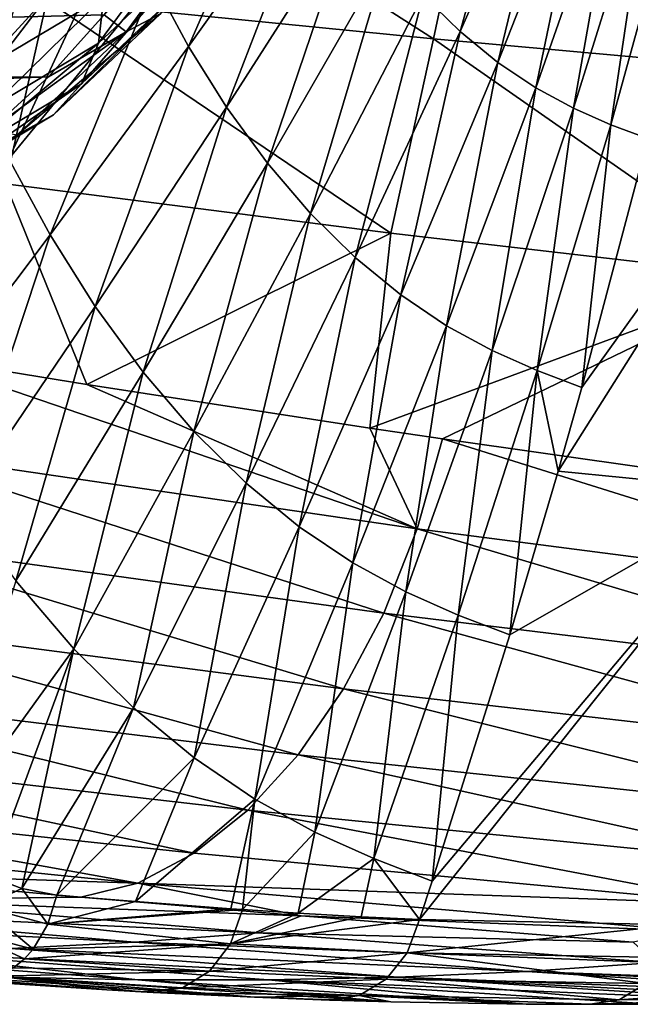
# Model space of a CAD drawing. Header units: metres. Extents: x -62 to 300, y -109 to 109.
# Tile 581 of 656: x 53 to 59, y 57 to 66. Entities that reach past the tile are written whole.
import ezdxf

# ---------------------------------------------------------------- set-up
doc = ezdxf.new("R2010")
doc.units = ezdxf.units.M
doc.layers.add('solid_500635', color=7, linetype='CONTINUOUS')

msp = doc.modelspace()

# ---------------------------------------------------------------- linework, layer by layer
at = {"layer": 'solid_500635'}
for points in [[(57.889416, 68.427773, 46.690575), (56.87912, 66.378937, 47.5737), (57.2248, 66.039207, 47.079533)], [(58.161057, 68.160988, 46.303352), (57.889416, 68.427773, 46.690575), (57.2248, 66.039207, 47.079533)], [(55.671925, 68.165207, 49.296097), (54.355381, 66.505005, 50.509548), (54.681705, 65.90023, 50.049812)], [(55.939037, 67.6679, 48.915791), (55.671925, 68.165207, 49.296097), (54.681705, 65.90023, 50.049812)], [(58.161057, 68.160988, 46.303352), (57.2248, 66.039207, 47.079533), (57.577911, 65.750877, 46.574066)], [(58.438702, 67.934517, 45.907738), (58.161057, 68.160988, 46.303352), (57.577911, 65.750877, 46.574066)], [(53.720276, 68.053696, 17.530651), (56.975506, 65.969566, 20.279953), (53.354122, 66.328812, 18.037834)], [(53.720276, 68.053696, 17.530651), (57.361454, 67.796349, 19.747538), (56.975506, 65.969566, 20.279953)], [(58.438702, 67.934517, 45.907738), (57.577911, 65.750877, 46.574066), (57.933346, 65.513222, 46.064053)], [(58.718304, 67.747841, 45.509071), (58.438702, 67.934517, 45.907738), (57.933346, 65.513222, 46.064053)], [(53.793171, 67.781731, 51.289654), (52.327579, 66.354668, 52.595661), (52.647118, 65.591927, 52.16856)], [(54.059921, 67.135246, 50.922024), (53.793171, 67.781731, 51.289654), (52.647118, 65.591927, 52.16856)], [(57.361454, 67.796349, 19.747538), (60.59919, 65.643272, 22.552141), (56.975506, 65.969566, 20.279953)], [(57.361454, 67.796349, 19.747538), (61.002766, 67.562981, 21.997408), (60.59919, 65.643272, 22.552141)], [(58.718304, 67.747841, 45.509071), (57.933346, 65.513222, 46.064053), (58.287067, 65.321442, 45.554501)], [(58.996677, 67.597206, 45.111267), (58.718304, 67.747841, 45.509071), (58.287067, 65.321442, 45.554501)], [(55.939037, 67.6679, 48.915791), (54.681705, 65.90023, 50.049812), (55.037846, 65.330925, 49.544788)], [(56.231476, 67.199318, 48.498634), (55.939037, 67.6679, 48.915791), (55.037846, 65.330925, 49.544788)], [(58.996677, 67.597206, 45.111267), (58.287067, 65.321442, 45.554501), (58.636387, 65.166283, 45.048294)], [(59.271713, 67.475365, 44.716545), (58.996677, 67.597206, 45.111267), (58.636387, 65.166283, 45.048294)], [(59.271713, 67.475365, 44.716545), (58.636387, 65.166283, 45.048294), (58.982349, 65.036797, 44.54406)], [(54.09734, 66.035896, 29.693008), (54.422291, 66.206757, 30.056808), (55.323586, 67.429787, 28.769629)], [(55.013889, 67.27964, 28.384041), (54.09734, 66.035896, 29.693008), (55.323586, 67.429787, 28.769629)], [(55.013889, 67.27964, 28.384041), (53.891087, 66.194885, 29.097063), (54.09734, 66.035896, 29.693008)], [(53.837505, 65.928902, 32.143898), (53.887203, 66.367142, 32.413364), (54.790859, 67.219742, 31.122814)], [(54.781029, 66.819122, 30.796408), (53.837505, 65.928902, 32.143898), (54.790859, 67.219742, 31.122814)], [(56.231476, 67.199318, 48.498634), (55.037846, 65.330925, 49.544788), (55.420231, 64.806496, 48.999851)], [(56.546261, 66.767311, 48.049194), (56.231476, 67.199318, 48.498634), (55.420231, 64.806496, 48.999851)], [(54.059921, 67.135246, 50.922024), (52.647118, 65.591927, 52.16856), (52.99929, 64.848961, 51.688118)], [(54.355381, 66.505005, 50.509548), (54.059921, 67.135246, 50.922024), (52.99929, 64.848961, 51.688118)], [(54.380802, 66.850029, 28.397678), (23.883883, 66.738083, 5.977959), (22.912306, 65.41967, 7.365514)], [(53.891087, 66.194885, 29.097063), (54.380802, 66.850029, 28.397678), (22.912306, 65.41967, 7.365514)], [(53.677483, 65.551125, 31.829556), (53.837505, 65.928902, 32.143898), (54.781029, 66.819122, 30.796408)], [(54.655376, 66.47377, 30.432983), (53.677483, 65.551125, 31.829556), (54.781029, 66.819122, 30.796408)], [(49.714558, 66.721085, 15.810477), (53.354122, 66.328812, 18.037834), (52.967113, 64.613266, 18.55901)], [(56.546261, 66.767311, 48.049194), (55.420231, 64.806496, 48.999851), (55.823757, 64.335411, 48.422398)], [(56.87912, 66.378937, 47.5737), (56.546261, 66.767311, 48.049194), (55.823757, 64.335411, 48.422398)], [(52.915382, 65.785477, 33.80127), (53.080044, 66.367455, 33.681389), (53.598137, 66.679115, 32.941475)], [(53.887203, 66.367142, 32.413364), (52.915382, 65.785477, 33.80127), (53.598137, 66.679115, 32.941475)], [(54.355381, 66.505005, 50.509548), (52.99929, 64.848961, 51.688118), (53.386395, 64.136673, 51.15123)], [(54.681705, 65.90023, 50.049812), (54.355381, 66.505005, 50.509548), (53.386395, 64.136673, 51.15123)], [(53.417828, 65.259033, 31.491333), (53.677483, 65.551125, 31.829556), (54.655376, 66.47377, 30.432983)], [(54.422291, 66.206757, 30.056808), (53.417828, 65.259033, 31.491333), (54.655376, 66.47377, 30.432983)], [(52.822807, 65.321579, 33.593037), (52.915382, 65.785477, 33.80127), (53.887203, 66.367142, 32.413364)], [(53.837505, 65.928902, 32.143898), (52.822807, 65.321579, 33.593037), (53.887203, 66.367142, 32.413364)], [(56.87912, 66.378937, 47.5737), (55.823757, 64.335411, 48.422398), (56.242157, 63.923599, 47.821259)], [(57.2248, 66.039207, 47.079533), (56.87912, 66.378937, 47.5737), (56.242157, 63.923599, 47.821259)], [(53.354122, 66.328812, 18.037834), (56.574554, 64.152519, 20.832447), (52.967113, 64.613266, 18.55901)], [(53.354122, 66.328812, 18.037834), (56.975506, 65.969566, 20.279953), (56.574554, 64.152519, 20.832447)], [(53.370483, 65.616646, 29.840563), (53.891087, 66.194885, 29.097063), (22.912306, 65.41967, 7.365514)], [(53.075874, 65.072136, 31.151815), (53.417828, 65.259033, 31.491333), (54.422291, 66.206757, 30.056808)], [(54.09734, 66.035896, 29.693008), (53.075874, 65.072136, 31.151815), (54.422291, 66.206757, 30.056808)], [(54.09734, 66.035896, 29.693008), (53.891087, 66.194885, 29.097063), (53.370483, 65.616646, 29.840563)], [(54.09734, 66.035896, 29.693008), (53.370483, 65.616646, 29.840563), (52.822952, 65.11972, 30.622515)], [(54.09734, 66.035896, 29.693008), (52.822952, 65.11972, 30.622515), (53.075874, 65.072136, 31.151815)], [(57.2248, 66.039207, 47.079533), (56.242157, 63.923599, 47.821259), (56.669025, 63.574303, 47.205322)], [(57.577911, 65.750877, 46.574066), (57.2248, 66.039207, 47.079533), (56.669025, 63.574303, 47.205322)], [(52.625824, 64.921677, 33.331482), (52.822807, 65.321579, 33.593037), (53.837505, 65.928902, 32.143898)], [(53.677483, 65.551125, 31.829556), (52.625824, 64.921677, 33.331482), (53.837505, 65.928902, 32.143898)], [(54.681705, 65.90023, 50.049812), (53.386395, 64.136673, 51.15123), (53.807072, 63.466778, 50.559963)], [(55.037846, 65.330925, 49.544788), (54.681705, 65.90023, 50.049812), (53.807072, 63.466778, 50.559963)], [(56.975506, 65.969566, 20.279953), (60.184029, 63.73362, 23.13097), (56.574554, 64.152519, 20.832447)], [(56.975506, 65.969566, 20.279953), (60.59919, 65.643272, 22.552141), (60.184029, 63.73362, 23.13097)], [(60.629921, 65.862465, 42.453541), (58.363598, 62.708443, 44.722298), (58.142475, 61.925884, 44.772953)], [(60.629921, 65.862465, 42.453541), (58.142475, 61.925884, 44.772953), (60.043247, 61.73835, 42.04274)], [(60.629921, 65.862465, 42.453541), (58.982349, 65.036797, 44.54406), (58.363598, 62.708443, 44.722298)], [(57.577911, 65.750877, 46.574066), (56.669025, 63.574303, 47.205322), (57.098297, 63.286526, 46.582771)], [(57.933346, 65.513222, 46.064053), (57.577911, 65.750877, 46.574066), (57.098297, 63.286526, 46.582771)], [(53.370483, 65.616646, 29.840563), (22.912306, 65.41967, 7.365514), (21.829514, 64.398048, 8.911902)], [(52.822952, 65.11972, 30.622515), (53.370483, 65.616646, 29.840563), (21.829514, 64.398048, 8.911902)], [(52.337589, 64.612488, 33.034073), (52.625824, 64.921677, 33.331482), (53.677483, 65.551125, 31.829556)], [(53.417828, 65.259033, 31.491333), (52.337589, 64.612488, 33.034073), (53.677483, 65.551125, 31.829556)], [(57.933346, 65.513222, 46.064053), (57.098297, 63.286526, 46.582771), (57.5252, 63.054371, 45.959763)], [(58.287067, 65.321442, 45.554501), (57.933346, 65.513222, 46.064053), (57.5252, 63.054371, 45.959763)], [(55.037846, 65.330925, 49.544788), (53.807072, 63.466778, 50.559963), (54.257095, 62.850288, 49.920429)], [(55.420231, 64.806496, 48.999851), (55.037846, 65.330925, 49.544788), (54.257095, 62.850288, 49.920429)], [(51.977352, 64.414642, 32.720669), (52.337589, 64.612488, 33.034073), (53.417828, 65.259033, 31.491333)], [(53.075874, 65.072136, 31.151815), (51.977352, 64.414642, 32.720669), (53.417828, 65.259033, 31.491333)], [(58.287067, 65.321442, 45.554501), (57.5252, 63.054371, 45.959763), (57.946571, 62.866611, 45.339977)], [(58.636387, 65.166283, 45.048294), (58.287067, 65.321442, 45.554501), (57.946571, 62.866611, 45.339977)], [(58.636387, 65.166283, 45.048294), (57.946571, 62.866611, 45.339977), (58.363598, 62.708443, 44.722298)], [(58.982349, 65.036797, 44.54406), (58.636387, 65.166283, 45.048294), (58.363598, 62.708443, 44.722298)], [(53.386395, 64.136673, 51.15123), (52.99929, 64.848961, 51.688118), (52.058907, 62.378963, 52.225452)], [(55.420231, 64.806496, 48.999851), (54.257095, 62.850288, 49.920429), (54.730507, 62.297066, 49.241161)], [(55.823757, 64.335411, 48.422398), (55.420231, 64.806496, 48.999851), (54.730507, 62.297066, 49.241161)], [(52.967113, 64.613266, 18.55901), (53.727192, 62.737003, 19.839287), (52.081448, 63.004818, 18.794727)], [(52.967113, 64.613266, 18.55901), (56.574554, 64.152519, 20.832447), (53.727192, 62.737003, 19.839287)], [(55.823757, 64.335411, 48.422398), (54.730507, 62.297066, 49.241161), (55.220074, 61.81395, 48.532463)], [(56.242157, 63.923599, 47.821259), (55.823757, 64.335411, 48.422398), (55.220074, 61.81395, 48.532463)], [(53.386395, 64.136673, 51.15123), (52.058907, 62.378963, 52.225452), (52.545879, 61.608044, 51.549446)], [(53.807072, 63.466778, 50.559963), (53.386395, 64.136673, 51.15123), (52.545879, 61.608044, 51.549446)], [(56.574554, 64.152519, 20.832447), (56.380131, 62.327686, 21.53207), (53.727192, 62.737003, 19.839287)], [(56.574554, 64.152519, 20.832447), (60.184029, 63.73362, 23.13097), (56.380131, 62.327686, 21.53207)], [(56.242157, 63.923599, 47.821259), (55.220074, 61.81395, 48.532463), (55.718445, 61.404617, 47.804764)], [(56.669025, 63.574303, 47.205322), (56.242157, 63.923599, 47.821259), (55.718445, 61.404617, 47.804764)], [(60.184029, 63.73362, 23.13097), (57.05843, 62.22747, 21.966658), (56.380131, 62.327686, 21.53207)], [(60.184029, 63.73362, 23.13097), (59.032803, 61.946068, 23.235765), (57.05843, 62.22747, 21.966658)], [(56.669025, 63.574303, 47.205322), (55.718445, 61.404617, 47.804764), (56.218719, 61.067799, 47.067787)], [(57.098297, 63.286526, 46.582771), (56.669025, 63.574303, 47.205322), (56.218719, 61.067799, 47.067787)], [(53.807072, 63.466778, 50.559963), (52.545879, 61.608044, 51.549446), (53.064255, 60.899204, 50.81567)], [(54.257095, 62.850288, 49.920429), (53.807072, 63.466778, 50.559963), (53.064255, 60.899204, 50.81567)], [(57.098297, 63.286526, 46.582771), (56.218719, 61.067799, 47.067787), (56.715557, 60.796444, 46.328983)], [(57.5252, 63.054371, 45.959763), (57.098297, 63.286526, 46.582771), (56.715557, 60.796444, 46.328983)], [(57.5252, 63.054371, 45.959763), (56.715557, 60.796444, 46.328983), (57.205536, 60.577305, 45.593014)], [(57.946571, 62.866611, 45.339977), (57.5252, 63.054371, 45.959763), (57.205536, 60.577305, 45.593014)], [(56.823174, 61.384678, 22.305079), (51.818657, 62.120052, 19.172493), (52.081448, 63.004818, 18.794727)], [(56.823174, 61.384678, 22.305079), (52.081448, 63.004818, 18.794727), (53.727192, 62.737003, 19.839287)], [(54.257095, 62.850288, 49.920429), (53.064255, 60.899204, 50.81567), (53.60709, 60.263817, 50.033882)], [(54.730507, 62.297066, 49.241161), (54.257095, 62.850288, 49.920429), (53.60709, 60.263817, 50.033882)], [(57.946571, 62.866611, 45.339977), (57.205536, 60.577305, 45.593014), (57.69083, 60.39497, 44.858749)], [(58.142475, 61.925884, 44.772953), (57.946571, 62.866611, 45.339977), (57.69083, 60.39497, 44.858749)], [(58.142475, 61.925884, 44.772953), (58.363598, 62.708443, 44.722298), (57.946571, 62.866611, 45.339977)], [(56.823174, 61.384678, 22.305079), (53.727192, 62.737003, 19.839287), (56.380131, 62.327686, 21.53207)], [(54.730507, 62.297066, 49.241161), (53.60709, 60.263817, 50.033882), (54.166138, 59.709743, 49.216011)], [(55.220074, 61.81395, 48.532463), (54.730507, 62.297066, 49.241161), (54.166138, 59.709743, 49.216011)], [(56.823174, 61.384678, 22.305079), (56.380131, 62.327686, 21.53207), (57.05843, 62.22747, 21.966658)], [(56.823174, 61.384678, 22.305079), (57.05843, 62.22747, 21.966658), (61.81472, 60.739349, 25.482109)], [(61.81472, 60.739349, 25.482109), (57.05843, 62.22747, 21.966658), (59.032803, 61.946068, 23.235765)], [(56.508835, 60.597816, 22.755365), (51.476555, 61.293079, 19.662228), (51.818657, 62.120052, 19.172493)], [(56.823174, 61.384678, 22.305079), (56.508835, 60.597816, 22.755365), (51.818657, 62.120052, 19.172493)], [(60.043247, 61.73835, 42.04274), (58.142475, 61.925884, 44.772953), (57.69083, 60.39497, 44.858749)], [(55.220074, 61.81395, 48.532463), (54.166138, 59.709743, 49.216011), (54.733128, 59.241177, 48.374245)], [(55.718445, 61.404617, 47.804764), (55.220074, 61.81395, 48.532463), (54.733128, 59.241177, 48.374245)], [(60.043247, 61.73835, 42.04274), (56.962811, 58.087452, 44.955177), (56.844055, 57.729351, 44.966179)], [(60.043247, 61.73835, 42.04274), (56.844055, 57.729351, 44.966179), (59.270901, 57.681049, 41.500782)], [(60.043247, 61.73835, 42.04274), (57.69083, 60.39497, 44.858749), (56.962811, 58.087452, 44.955177)], [(55.718445, 61.404617, 47.804764), (54.733128, 59.241177, 48.374245), (55.300457, 58.856575, 47.520077)], [(56.218719, 61.067799, 47.067787), (55.718445, 61.404617, 47.804764), (55.300457, 58.856575, 47.520077)], [(56.823174, 61.384678, 22.305079), (61.524502, 59.988224, 25.898163), (56.508835, 60.597816, 22.755365)], [(56.823174, 61.384678, 22.305079), (61.81472, 60.739349, 25.482109), (61.524502, 59.988224, 25.898163)], [(56.133202, 59.888779, 23.292618), (51.072983, 60.545689, 20.23926), (51.476555, 61.293079, 19.662228)], [(56.508835, 60.597816, 22.755365), (56.133202, 59.888779, 23.292618), (51.476555, 61.293079, 19.662228)], [(56.218719, 61.067799, 47.067787), (55.300457, 58.856575, 47.520077), (55.862461, 58.547737, 46.662506)], [(56.715557, 60.796444, 46.328983), (56.218719, 61.067799, 47.067787), (55.862461, 58.547737, 46.662506)], [(53.60709, 60.263817, 50.033882), (53.064255, 60.899204, 50.81567), (52.311924, 58.473213, 51.050259)], [(56.715557, 60.796444, 46.328983), (55.862461, 58.547737, 46.662506), (56.415806, 58.299255, 45.807434)], [(57.205536, 60.577305, 45.593014), (56.715557, 60.796444, 46.328983), (56.415806, 58.299255, 45.807434)], [(55.70657, 59.270603, 23.902176), (50.618073, 59.890709, 20.889164), (51.072983, 60.545689, 20.23926)], [(56.133202, 59.888779, 23.292618), (55.70657, 59.270603, 23.902176), (51.072983, 60.545689, 20.23926)], [(56.508835, 60.597816, 22.755365), (61.174305, 59.314518, 26.39921), (56.133202, 59.888779, 23.292618)], [(57.205536, 60.577305, 45.593014), (56.415806, 58.299255, 45.807434), (56.962811, 58.087452, 44.955177)], [(56.508835, 60.597816, 22.755365), (61.524502, 59.988224, 25.898163), (61.174305, 59.314518, 26.39921)], [(57.69083, 60.39497, 44.858749), (57.205536, 60.577305, 45.593014), (56.962811, 58.087452, 44.955177)], [(53.60709, 60.263817, 50.033882), (52.311924, 58.473213, 51.050259), (52.820763, 58.133205, 50.361519)], [(53.60709, 60.263817, 50.033882), (52.820763, 58.133205, 50.361519), (53.119217, 58.020653, 49.971893)], [(54.166138, 59.709743, 49.216011), (53.60709, 60.263817, 50.033882), (53.119217, 58.020653, 49.971893)], [(55.237385, 58.754063, 24.571974), (50.120094, 59.33868, 21.600124), (50.618073, 59.890709, 20.889164)], [(55.70657, 59.270603, 23.902176), (55.237385, 58.754063, 24.571974), (50.618073, 59.890709, 20.889164)], [(56.133202, 59.888779, 23.292618), (60.773891, 58.730583, 26.971365), (55.70657, 59.270603, 23.902176)], [(56.133202, 59.888779, 23.292618), (61.174305, 59.314518, 26.39921), (60.773891, 58.730583, 26.971365)], [(54.166138, 59.709743, 49.216011), (53.119217, 58.020653, 49.971893), (53.446377, 57.956867, 49.555447)], [(54.733128, 59.241177, 48.374245), (54.166138, 59.709743, 49.216011), (53.446377, 57.956867, 49.555447)], [(54.734089, 58.34977, 25.289968), (49.587307, 58.899998, 22.360352), (50.120094, 59.33868, 21.600124)], [(55.237385, 58.754063, 24.571974), (54.734089, 58.34977, 25.289968), (50.120094, 59.33868, 21.600124)], [(55.70657, 59.270603, 23.902176), (60.331474, 58.246914, 27.6029), (55.237385, 58.754063, 24.571974)], [(55.70657, 59.270603, 23.902176), (60.773891, 58.730583, 26.971365), (60.331474, 58.246914, 27.6029)], [(54.733128, 59.241177, 48.374245), (53.446377, 57.956867, 49.555447), (54.183254, 57.897301, 48.619431)], [(55.300457, 58.856575, 47.520077), (54.733128, 59.241177, 48.374245), (54.183254, 57.897301, 48.619431)], [(54.206875, 58.070644, 26.041542), (49.029762, 58.587395, 23.155453), (49.587307, 58.899998, 22.360352)], [(54.734089, 58.34977, 25.289968), (54.206875, 58.070644, 26.041542), (49.587307, 58.899998, 22.360352)], [(55.300457, 58.856575, 47.520077), (54.183254, 57.897301, 48.619431), (55.078598, 57.830025, 47.436157)], [(55.300457, 58.856575, 47.520077), (55.078598, 57.830025, 47.436157), (55.187004, 57.822216, 47.28928)], [(55.862461, 58.547737, 46.662506), (55.300457, 58.856575, 47.520077), (55.187004, 57.822216, 47.28928)], [(55.237385, 58.754063, 24.571974), (59.85524, 57.873787, 28.282116), (54.734089, 58.34977, 25.289968)], [(55.237385, 58.754063, 24.571974), (60.331474, 58.246914, 27.6029), (59.85524, 57.873787, 28.282116)], [(54.206875, 58.070644, 26.041542), (51.071548, 58.173645, 25.370567), (49.029762, 58.587395, 23.155453)], [(55.862461, 58.547737, 46.662506), (55.187004, 57.822216, 47.28928), (55.709225, 57.788059, 46.571899)], [(56.415806, 58.299255, 45.807434), (55.862461, 58.547737, 46.662506), (55.709225, 57.788059, 46.571899)], [(54.734089, 58.34977, 25.289968), (59.85524, 57.873787, 28.282116), (54.206875, 58.070644, 26.041542)], [(56.415806, 58.299255, 45.807434), (55.709225, 57.788059, 46.571899), (56.296673, 57.754562, 45.746284)], [(56.415806, 58.299255, 45.807434), (56.296673, 57.754562, 45.746284), (56.844055, 57.729351, 44.966179)], [(56.962811, 58.087452, 44.955177), (56.415806, 58.299255, 45.807434), (56.844055, 57.729351, 44.966179)], [(54.206875, 58.070644, 26.041542), (53.67189, 57.939194, 26.801088), (51.071548, 58.173645, 25.370567)], [(51.641571, 57.913666, 27.876785), (51.071548, 58.173645, 25.370567), (53.67189, 57.939194, 26.801088)], [(52.752144, 57.84758, 50.293934), (53.119217, 58.020653, 49.971893), (52.820763, 58.133205, 50.361519)], [(55.734634, 57.763546, 27.953083), (53.67189, 57.939194, 26.801088), (54.206875, 58.070644, 26.041542)], [(54.206875, 58.070644, 26.041542), (59.85524, 57.873787, 28.282116), (59.354843, 57.62344, 28.99518)], [(55.734634, 57.763546, 27.953083), (54.206875, 58.070644, 26.041542), (59.354843, 57.62344, 28.99518)], [(52.752144, 57.84758, 50.293934), (53.364063, 57.685246, 49.503578), (53.119217, 58.020653, 49.971893)], [(53.364063, 57.685246, 49.503578), (53.446377, 57.956867, 49.555447), (53.119217, 58.020653, 49.971893)], [(53.364063, 57.685246, 49.503578), (54.183254, 57.897301, 48.619431), (53.446377, 57.956867, 49.555447)], [(50.539898, 57.826118, 29.472059), (51.641571, 57.913666, 27.876785), (55.338306, 57.60593, 30.050478)], [(51.641571, 57.913666, 27.876785), (53.67189, 57.939194, 26.801088), (55.734634, 57.763546, 27.953083)], [(55.338306, 57.60593, 30.050478), (51.641571, 57.913666, 27.876785), (55.734634, 57.763546, 27.953083)], [(53.364063, 57.685246, 49.503578), (55.078598, 57.830025, 47.436157), (54.183254, 57.897301, 48.619431)], [(49.435368, 57.765553, 31.067225), (50.539898, 57.826118, 29.472059), (54.178188, 57.518734, 31.723526)], [(54.178188, 57.518734, 31.723526), (50.539898, 57.826118, 29.472059), (55.338306, 57.60593, 30.050478)], [(52.752144, 57.84758, 50.293934), (52.580097, 57.621029, 50.239296), (53.224751, 57.451672, 49.403858)], [(52.752144, 57.84758, 50.293934), (53.224751, 57.451672, 49.403858), (53.364063, 57.685246, 49.503578)], [(53.364063, 57.685246, 49.503578), (55.187004, 57.822216, 47.28928), (55.078598, 57.830025, 47.436157)], [(53.364063, 57.685246, 49.503578), (55.073177, 57.501759, 47.214832), (55.187004, 57.822216, 47.28928)], [(55.073177, 57.501759, 47.214832), (55.709225, 57.788059, 46.571899), (55.187004, 57.822216, 47.28928)], [(55.073177, 57.501759, 47.214832), (56.296673, 57.754562, 45.746284), (55.709225, 57.788059, 46.571899)], [(53.019211, 57.459885, 33.399189), (49.435368, 57.765553, 31.067225), (54.178188, 57.518734, 31.723526)], [(53.364063, 57.685246, 49.503578), (53.224751, 57.451672, 49.403858), (55.073177, 57.501759, 47.214832)], [(55.073177, 57.501759, 47.214832), (56.844055, 57.729351, 44.966179), (56.296673, 57.754562, 45.746284)], [(55.073177, 57.501759, 47.214832), (56.727261, 57.417343, 44.891346), (56.844055, 57.729351, 44.966179)], [(55.338306, 57.60593, 30.050478), (55.734634, 57.763546, 27.953083), (58.844524, 57.51619, 29.718912)], [(55.734634, 57.763546, 27.953083), (59.354843, 57.62344, 28.99518), (58.844524, 57.51619, 29.718912)], [(56.727261, 57.417343, 44.891346), (59.270901, 57.681049, 41.500782), (56.844055, 57.729351, 44.966179)], [(56.727261, 57.417343, 44.891346), (59.155609, 57.373093, 41.421207), (59.270901, 57.681049, 41.500782)], [(52.580097, 57.621029, 50.239296), (53.143997, 57.362305, 49.343624), (53.224751, 57.451672, 49.403858)], [(52.580097, 57.621029, 50.239296), (53.040337, 57.276882, 49.264763), (53.143997, 57.362305, 49.343624)], [(54.178188, 57.518734, 31.723526), (55.338306, 57.60593, 30.050478), (59.053417, 57.326405, 32.277588)], [(59.053417, 57.326405, 32.277588), (55.338306, 57.60593, 30.050478), (58.844524, 57.51619, 29.718912)], [(53.019211, 57.459885, 33.399189), (54.178188, 57.518734, 31.723526), (57.85062, 57.24456, 34.02784)], [(53.224751, 57.451672, 49.403858), (53.143997, 57.362305, 49.343624), (55.073177, 57.501759, 47.214832)], [(53.143997, 57.362305, 49.343624), (54.877213, 57.247169, 47.080128), (55.073177, 57.501759, 47.214832)], [(57.85062, 57.24456, 34.02784), (54.178188, 57.518734, 31.723526), (59.053417, 57.326405, 32.277588)], [(55.073177, 57.501759, 47.214832), (54.877213, 57.247169, 47.080128), (56.727261, 57.417343, 44.891346)], [(54.206284, 57.164509, 39.262878), (50.684292, 57.431034, 36.742924), (51.854397, 57.430935, 35.071983)], [(52.982697, 57.190762, 41.00161), (50.684292, 57.431034, 36.742924), (54.206284, 57.164509, 39.262878)], [(51.854397, 57.430935, 35.071983), (53.019211, 57.459885, 33.399189), (56.641911, 57.190491, 35.775799)], [(55.426575, 57.164417, 37.520279), (51.854397, 57.430935, 35.071983), (56.641911, 57.190491, 35.775799)], [(54.206284, 57.164509, 39.262878), (51.854397, 57.430935, 35.071983), (55.426575, 57.164417, 37.520279)], [(56.641911, 57.190491, 35.775799), (53.019211, 57.459885, 33.399189), (57.85062, 57.24456, 34.02784)], [(54.877213, 57.247169, 47.080128), (56.531609, 57.170452, 44.759682), (56.727261, 57.417343, 44.891346)], [(56.727261, 57.417343, 44.891346), (56.531609, 57.170452, 44.759682), (58.963314, 57.129471, 41.286556)], [(56.727261, 57.417343, 44.891346), (58.963314, 57.129471, 41.286556), (59.155609, 57.373093, 41.421207)], [(53.915356, 57.072369, 47.267105), (50.816967, 57.289364, 47.457821), (50.520313, 57.327011, 44.464905)], [(53.915356, 57.072369, 47.267105), (50.520313, 57.327011, 44.464905), (51.752789, 57.245068, 42.735039)], [(53.143997, 57.362305, 49.343624), (53.040337, 57.276882, 49.264763), (54.877213, 57.247169, 47.080128)], [(57.85062, 57.24456, 34.02784), (59.053417, 57.326405, 32.277588), (62.780231, 57.06739, 34.61602)], [(53.915356, 57.072369, 47.267105), (52.617882, 57.154644, 48.931435), (50.816967, 57.289364, 47.457821)], [(55.299267, 57.001842, 45.38522), (51.752789, 57.245068, 42.735039), (52.982697, 57.190762, 41.00161)], [(53.915356, 57.072369, 47.267105), (51.752789, 57.245068, 42.735039), (55.299267, 57.001842, 45.38522)], [(53.040337, 57.276882, 49.264763), (52.894012, 57.198162, 49.15123), (54.877213, 57.247169, 47.080128)], [(52.894012, 57.198162, 49.15123), (54.624451, 57.089512, 46.899521), (54.877213, 57.247169, 47.080128)], [(54.877213, 57.247169, 47.080128), (54.624451, 57.089512, 46.899521), (56.531609, 57.170452, 44.759682)], [(56.641911, 57.190491, 35.775799), (57.85062, 57.24456, 34.02784), (61.598976, 57.003471, 36.387234)], [(57.85062, 57.24456, 34.02784), (62.780231, 57.06739, 34.61602), (62.412544, 57.044785, 35.179024)], [(62.412544, 57.044785, 35.179024), (61.598976, 57.003471, 36.387234), (57.85062, 57.24456, 34.02784)], [(52.894012, 57.198162, 49.15123), (52.617882, 57.154644, 48.931435), (53.915356, 57.072369, 47.267105)], [(52.894012, 57.198162, 49.15123), (53.915356, 57.072369, 47.267105), (54.235985, 57.053951, 46.84177)], [(52.894012, 57.198162, 49.15123), (54.235985, 57.053951, 46.84177), (54.624451, 57.089512, 46.899521)], [(56.576614, 56.959187, 43.577282), (52.982697, 57.190762, 41.00161), (54.206284, 57.164509, 39.262878)], [(55.299267, 57.001842, 45.38522), (52.982697, 57.190762, 41.00161), (56.576614, 56.959187, 43.577282)], [(57.842445, 56.938568, 41.774269), (54.206284, 57.164509, 39.262878), (55.426575, 57.164417, 37.520279)], [(56.576614, 56.959187, 43.577282), (54.206284, 57.164509, 39.262878), (57.842445, 56.938568, 41.774269)], [(54.624451, 57.089512, 46.899521), (56.280262, 57.017281, 44.586811), (56.531609, 57.170452, 44.759682)], [(55.426575, 57.164417, 37.520279), (56.641911, 57.190491, 35.775799), (60.29528, 56.959076, 38.266525)], [(59.036232, 56.938553, 40.069355), (55.426575, 57.164417, 37.520279), (60.29528, 56.959076, 38.266525)], [(57.842445, 56.938568, 41.774269), (55.426575, 57.164417, 37.520279), (59.036232, 56.938553, 40.069355)], [(56.531609, 57.170452, 44.759682), (56.280262, 57.017281, 44.586811), (58.715477, 56.978065, 41.113022)], [(56.531609, 57.170452, 44.759682), (58.715477, 56.978065, 41.113022), (58.963314, 57.129471, 41.286556)], [(56.641911, 57.190491, 35.775799), (61.598976, 57.003471, 36.387234), (60.86964, 56.975613, 37.441887)], [(60.29528, 56.959076, 38.266525), (56.641911, 57.190491, 35.775799), (60.86964, 56.975613, 37.441887)], [(58.963314, 57.129471, 41.286556), (58.715477, 56.978065, 41.113022), (61.395653, 57.17025, 37.813854)], [(58.715477, 56.978065, 41.113022), (61.14711, 57.016926, 37.6367), (61.395653, 57.17025, 37.813854)], [(54.349941, 57.04768, 46.688999), (53.915356, 57.072369, 47.267105), (55.299267, 57.001842, 45.38522)], [(54.349941, 57.04768, 46.688999), (54.235985, 57.053951, 46.84177), (53.915356, 57.072369, 47.267105)], [(54.624451, 57.089512, 46.899521), (54.235985, 57.053951, 46.84177), (54.349941, 57.04768, 46.688999)], [(54.624451, 57.089512, 46.899521), (54.349941, 57.04768, 46.688999), (56.280262, 57.017281, 44.586811)], [(56.280262, 57.017281, 44.586811), (54.349941, 57.04768, 46.688999), (55.299267, 57.001842, 45.38522)], [(56.280262, 57.017281, 44.586811), (55.299267, 57.001842, 45.38522), (56.002506, 56.975613, 44.392876)], [(56.002506, 56.975613, 44.392876), (55.299267, 57.001842, 45.38522), (56.576614, 56.959187, 43.577282)], [(56.280262, 57.017281, 44.586811), (56.002506, 56.975613, 44.392876), (56.576614, 56.959187, 43.577282)], [(56.280262, 57.017281, 44.586811), (57.842445, 56.938568, 41.774269), (58.441055, 56.936211, 40.91972)], [(56.280262, 57.017281, 44.586811), (56.576614, 56.959187, 43.577282), (57.842445, 56.938568, 41.774269)], [(56.280262, 57.017281, 44.586811), (58.441055, 56.936211, 40.91972), (58.715477, 56.978065, 41.113022)], [(61.14711, 57.016926, 37.6367), (58.441055, 56.936211, 40.91972), (59.036232, 56.938553, 40.069355)], [(58.715477, 56.978065, 41.113022), (58.441055, 56.936211, 40.91972), (61.14711, 57.016926, 37.6367)], [(58.441055, 56.936211, 40.91972), (57.842445, 56.938568, 41.774269), (59.036232, 56.938553, 40.069355)]]:
    msp.add_3dface(points, dxfattribs=at)

doc.saveas('drawing.dxf')
